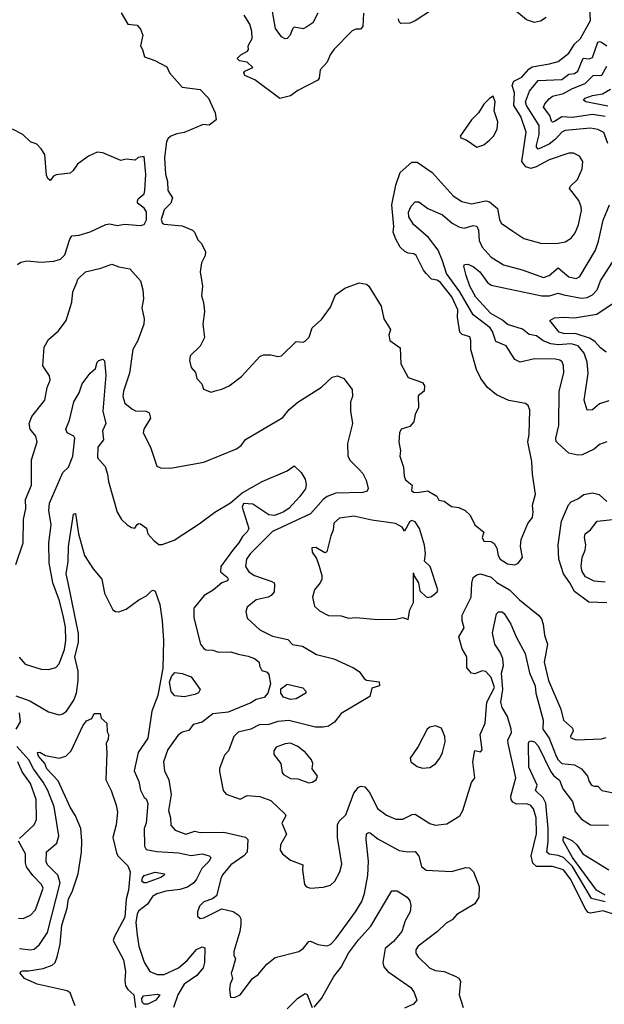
# Model space of a CAD drawing. Extents: x 1552033 to 1694788, y 811965 to 917215.
# Tile 367 of 632: x 1617246 to 1620481, y 904213 to 909660. Entities that reach past the tile are written whole.
import ezdxf

# ---------------------------------------------------------------- set-up
doc = ezdxf.new("R2010")
doc.units = 0

msp = doc.modelspace()

# ---------------------------------------------------------------- linework, layer by layer
at = {"layer": '0CON20XD'}
for points in [[(1617807.6, 909697.6), (1617843.8, 909635), (1617895, 909629.2), (1617915, 909606.7), (1617927.5, 909575), (1617914.2, 909515), (1617926.2, 909495), (1617936, 909455), (1617993.6, 909433.6), (1618059.3, 909399.3), (1618074.3, 909365), (1618145, 909286.7), (1618245, 909273.8), (1618291.2, 909225), (1618327.5, 909145), (1618332.5, 909105), (1618295, 909076.7), (1618260.7, 909079.3), (1618155, 909036), (1618115, 909028.9), (1618081.2, 909015), (1618066.6, 909003.4), (1618058.9, 908985), (1618047.6, 908895), (1618052, 908805), (1618063.2, 908765), (1618065.6, 908715.6), (1618091.2, 908675), (1618081.9, 908645), (1618045, 908607.5), (1618029.2, 908555), (1618035, 908535.7), (1618045, 908528.1), (1618145, 908520), (1618201.2, 908495), (1618213.6, 908483.6), (1618231.5, 908441.5), (1618251.2, 908421.2), (1618273.3, 908375), (1618271.2, 908355), (1618252, 908315), (1618243.8, 908265), (1618258, 908185), (1618252.3, 908132.3), (1618263.8, 908095), (1618268, 908045), (1618258.5, 907975), (1618268.9, 907901.1), (1618245, 907853.3), (1618189.3, 907800.7), (1618186.2, 907775), (1618193.8, 907735), (1618218.1, 907708.1), (1618225.7, 907675), (1618253.8, 907645), (1618263.3, 907615), (1618305, 907600), (1618327, 907607), (1618365, 907615.8), (1618405, 907634), (1618473.8, 907685), (1618575, 907796), (1618595.8, 907805.8), (1618635.6, 907805.6), (1618675, 907796.2), (1618695, 907800), (1618775, 907880), (1618815, 907876.2), (1618825, 907881.2), (1618847, 907903), (1618863.8, 907955), (1618915, 908001.2), (1618965, 908069.2), (1618992.5, 908137.5), (1619045, 908173.8), (1619125, 908204), (1619165, 908197.5), (1619177.5, 908185), (1619245.7, 908075.7), (1619261.4, 908005), (1619297.1, 907945), (1619289.2, 907915), (1619294, 907885), (1619351.4, 907845), (1619355.4, 907755.4), (1619395, 907680), (1619475, 907653.3), (1619485.5, 907635), (1619484.4, 907605.6), (1619451.2, 907578.8), (1619452, 907515), (1619433.8, 907475), (1619426, 907435), (1619405, 907408.8), (1619357.5, 907395), (1619347.5, 907375), (1619344.6, 907325), (1619352.9, 907275), (1619348.9, 907245), (1619370, 907185), (1619373.3, 907135), (1619380.8, 907115), (1619417.5, 907085), (1619413.3, 907055), (1619425, 907046.7), (1619445, 907043.3), (1619505, 907052.5), (1619553.9, 907023.9), (1619565, 907002.5), (1619595, 906996.7), (1619635, 906966.7), (1619675, 906962), (1619711.2, 906945), (1619738.3, 906918.3), (1619764.4, 906865), (1619814.3, 906825), (1619805.8, 906795), (1619814.4, 906775), (1619855, 906772.5), (1619871.4, 906761.4), (1619885.6, 906735.6), (1619893.3, 906695), (1619903.6, 906675), (1619945, 906648.9), (1619985, 906643.3)], [(1619148.6, 909695), (1619145, 909622.5), (1619132, 909608), (1619105, 909606.9), (1619085, 909598.8), (1618984.4, 909495.5), (1618963.4, 909465), (1618948.1, 909425), (1618908.1, 909381.9), (1618903.1, 909336.9), (1618896, 909325), (1618785, 909267.5), (1618745, 909239.4), (1618685, 909224.3), (1618546.2, 909326.2), (1618491.7, 909351.7), (1618486, 909365), (1618492, 909375), (1618536.7, 909395), (1618504.5, 909424.5), (1618462.8, 909432.8), (1618450, 909445), (1618470, 909465), (1618506.7, 909485), (1618512.2, 909495), (1618510.5, 909515), (1618531.5, 909555), (1618530.4, 909595), (1618520, 909635), (1618487.5, 909685)], [(1618895.5, 909695), (1618867.1, 909642.9), (1618835, 909619.5), (1618815, 909609.5), (1618765, 909618), (1618755, 909610), (1618741.9, 909575), (1618725, 909555.7), (1618715, 909554.4), (1618695, 909565.6), (1618661, 909611), (1618644.8, 909705)], [(1619985, 906643.3), (1620005, 906652.5), (1620027.5, 906685), (1620016.1, 906746.1), (1620020, 906785), (1620057.8, 906872.2), (1620082.9, 906905), (1620087.5, 906935), (1620082.9, 906975), (1620100, 907035), (1620082.9, 907145), (1620079.1, 907215), (1620057.1, 907325), (1620064.3, 907364.3), (1620069.1, 907499.1), (1620060, 907525), (1620045, 907535.8), (1619952.8, 907552.8), (1619885, 907584.3), (1619834, 907625), (1619797.5, 907675), (1619774.3, 907725), (1619741.4, 907835), (1619742.9, 907885), (1619736.9, 907905), (1619695, 907918.2), (1619680.7, 907930.7), (1619668.5, 908015), (1619669.7, 908055), (1619636.8, 908126.8), (1619575, 908206.8), (1619555, 908218.9), (1619524.7, 908224.7), (1619495, 908255.5), (1619479.6, 908275), (1619440.6, 908355), (1619426.2, 908365), (1619395, 908367.8), (1619376.9, 908376.9), (1619351.8, 908401.8), (1619326.5, 908445), (1619312.7, 908485), (1619315.3, 908515), (1619304.7, 908635.3), (1619326.5, 908745), (1619351.2, 908815), (1619415, 908870.7), (1619445, 908870.9), (1619527.5, 908815), (1619643.5, 908685), (1619693.2, 908653.2), (1619745, 908641.8), (1619825, 908658.1), (1619845, 908652.3), (1619889.6, 908615), (1619900, 908555), (1619910, 908535), (1619975, 908490), (1620035, 908449.4), (1620135, 908422.5), (1620225, 908423.5), (1620265, 908430.6), (1620298, 908452), (1620318.9, 908481.1), (1620337.5, 908525), (1620354.4, 908605), (1620353.3, 908625), (1620339.8, 908659.8), (1620288.1, 908725), (1620292.6, 908737.4), (1620332.7, 908775), (1620358.2, 908835), (1620361.9, 908875), (1620344, 908905), (1620311.1, 908921.1), (1620285, 908921.8), (1620175.8, 908885), (1620104.3, 908845.7), (1620075, 908836), (1620046.7, 908845), (1620023.5, 908875), (1620047.7, 909037.7), (1620019.5, 909125), (1619980.2, 909185), (1619984, 909255), (1619971.6, 909295), (1619981, 909319), (1620025, 909341.2), (1620063.4, 909386.6), (1620081, 909399), (1620176.7, 909415), (1620225, 909429.3), (1620285, 909474.6), (1620315.5, 909524.5), (1620348.2, 909555), (1620404.5, 909655), (1620400.9, 909725)], [(1619525, 909711.9), (1619435, 909652.9), (1619405, 909640.6), (1619355, 909638.8), (1619345, 909647.5), (1619341.9, 909665)], [(1620158.7, 909671.3), (1620128.1, 909651.8), (1620095, 909643.3), (1620049.5, 909659.5), (1619995, 909705.2)], [(1620500.4, 908975), (1620477.3, 909035), (1620445, 909052.6), (1620405, 909059.1), (1620265, 909046.1), (1620245, 909036.9), (1620211.5, 908998.5), (1620175, 908970.8), (1620114.2, 908944.2), (1620105, 908954), (1620104.8, 908964.8), (1620120.8, 909025), (1620120.7, 909075), (1620050, 909185), (1620044.8, 909204.8), (1620067.2, 909265), (1620115, 909323.2), (1620245, 909328.7), (1620285, 909358), (1620315, 909362.4), (1620333.4, 909375), (1620363.9, 909446.1), (1620396.7, 909443.3), (1620415, 909450.4), (1620445, 909534.5), (1620455, 909539.6), (1620465, 909536.1), (1620495, 909514.6)], [(1620485, 909124.8), (1620415, 909136.1), (1620305, 909118.2), (1620245, 909121.7), (1620205, 909097.1), (1620195, 909093.1), (1620188.3, 909098.3), (1620179.1, 909129.1), (1620143.8, 909175), (1620151.2, 909195), (1620175, 909221.6), (1620195, 909236.7), (1620255, 909251.4), (1620305, 909278.9), (1620375, 909306.1), (1620419.5, 909350.5), (1620467.9, 909352.1), (1620495, 909403.2)], [(1620500.5, 909180.5), (1620378.8, 909205), (1620365.8, 909215), (1620375.7, 909225), (1620415, 909240.3), (1620471.1, 909248.9), (1620515.9, 909275)], [(1619775, 908953.8), (1619815, 908967.5), (1619845, 908993.3), (1619866.7, 909015), (1619888.8, 909055), (1619891.4, 909095), (1619871.9, 909155), (1619876.4, 909205), (1619865, 909235.8), (1619845, 909224.5), (1619815, 909191.8), (1619785.5, 909144.5), (1619745.3, 909105), (1619683.3, 909015), (1619686.7, 909006.7), (1619716.7, 908995), (1619775, 908953.8)], [(1617234.4, 908305), (1617252.3, 908317.7), (1617285, 908325.9), (1617365, 908318.6), (1617435, 908323.3), (1617472.2, 908335), (1617495, 908358.5), (1617523.5, 908446.5), (1617535, 908464), (1617575, 908466.9), (1617635, 908486), (1617722.6, 908527.4), (1617745, 908529.7), (1617785, 908521.2), (1617825, 908528.9), (1617915, 908521.4), (1617933.7, 908526.3), (1617947, 908553), (1617946.7, 908596.7), (1617935, 908616.5), (1617897.5, 908645), (1617897.5, 908655), (1617901.7, 908668.3), (1617935, 908696.7), (1617938.2, 908715), (1617943.3, 908805), (1617935, 908902.5), (1617901.7, 908898.3), (1617885, 908883.3), (1617835, 908887.5), (1617805, 908880), (1617705, 908923.3), (1617675, 908926), (1617625.8, 908904.2), (1617565, 908861.2), (1617542.5, 908825), (1617525, 908810), (1617448.3, 908801.7), (1617432.5, 908795), (1617415, 908770), (1617401.7, 908781.7), (1617395, 908800), (1617384.2, 908914.2), (1617365, 908946.2), (1617340.5, 908970.5), (1617305, 908984.2), (1617263.8, 909025), (1617206, 909055)], [(1620495, 907324.4), (1620455, 907310), (1620425, 907284), (1620358.3, 907251.7), (1620335, 907250.8), (1620285, 907261.9), (1620225.4, 907315.4), (1620215, 907326.2), (1620211.8, 907345), (1620230, 907415), (1620231.1, 907605), (1620256.1, 907706.1), (1620254.6, 907745), (1620246.9, 907766.9), (1620235, 907777.1), (1620211.6, 907781.6), (1620095, 907783.8), (1620015, 907765.5), (1619985, 907779.4), (1619937.1, 907855), (1619880.1, 907880.1), (1619861.8, 907935), (1619849.1, 907955), (1619755, 908026.8), (1619682.2, 908155), (1619606.7, 908255), (1619585.8, 908325.8), (1619560.5, 908385), (1619508.8, 908455), (1619425, 908527.4), (1619398.8, 908568.8), (1619397, 908595), (1619412.2, 908627.8), (1619435, 908651.9), (1619455, 908652.9), (1619505, 908614.5), (1619585, 908580), (1619638.2, 908535), (1619675, 908513.6), (1619705, 908507.1), (1619755, 908521.2), (1619775, 908516.9), (1619784.6, 908495), (1619788.1, 908438.1), (1619805, 908401.9), (1619855, 908346.7), (1619922.8, 908302.8), (1620026.8, 908276.8), (1620145, 908234.1), (1620175, 908244.7), (1620225, 908286.7), (1620285, 908236.7), (1620325, 908227.3), (1620345, 908238.6), (1620431.6, 908385), (1620449.4, 908435), (1620475, 908550), (1620509.6, 908635)], [(1620505, 907551.3), (1620455, 907535.6), (1620415, 907501.1), (1620385, 907500), (1620369.8, 907555), (1620386.2, 907665), (1620391.5, 907705), (1620385.3, 907765), (1620368.6, 907815), (1620336.7, 907855), (1620297, 907867), (1620225, 907861.2), (1620185, 907865.7), (1620142.8, 907882.8), (1620105, 907910.7), (1620065, 907918.2), (1620028.3, 907948.3), (1619945, 907973.2), (1619918, 907998), (1619852.9, 908035), (1619770.4, 908125), (1619736.4, 908185), (1619716.4, 908245), (1619703.9, 908296.1), (1619707.5, 908305), (1619725, 908308.1), (1619755, 908294.6), (1619791.8, 908265), (1619835.2, 908205.2), (1619855, 908190.8), (1620135, 908132.8), (1620178.3, 908131.7), (1620225, 908146.7), (1620257.4, 908137.4), (1620355, 908119.8), (1620386.3, 908123.7), (1620415, 908137.2), (1620440.9, 908165), (1620460.6, 908215), (1620555, 908364.2)], [(1617225, 906646.2), (1617265.4, 906765), (1617266.9, 906895), (1617279.7, 906955), (1617277.2, 907005), (1617310.4, 907085), (1617310.5, 907225), (1617341.9, 907325), (1617335.7, 907355), (1617302.9, 907395), (1617298.2, 907425), (1617313.8, 907465), (1617384.6, 907555), (1617398.2, 907625), (1617414.6, 907665), (1617410.2, 907690.2), (1617373.5, 907745), (1617382, 907848), (1617405, 907890), (1617460.9, 907939.1), (1617502.9, 907995), (1617535, 908096.7), (1617539.3, 908155), (1617561.5, 908205), (1617568, 908225), (1617610, 908265), (1617695, 908284.6), (1617755, 908308.1), (1617795, 908292.5), (1617855, 908282), (1617913.8, 908215), (1617927.1, 908165), (1617930, 908115), (1617921.4, 908065), (1617934.3, 908005), (1617933.1, 907975), (1617898.8, 907885), (1617871.5, 907835), (1617853.3, 907705), (1617819.6, 907605), (1617816.4, 907575), (1617828.3, 907538.3), (1617866.9, 907506.9), (1617886.3, 907496.3), (1617945, 907494.3), (1617962.5, 907485), (1617968.9, 907455), (1617933.1, 907395), (1617928.6, 907375), (1617970, 907295), (1618005, 907190), (1618025, 907180.4), (1618081, 907179), (1618265, 907211.9), (1618445.7, 907285), (1618470.8, 907305), (1618495, 907338.1), (1618701.3, 907458.7), (1618736.7, 907503.3), (1618785, 907543.3), (1618915, 907627.1), (1618975, 907682.2), (1619005, 907690), (1619038.6, 907675), (1619085, 907613.3), (1619086.5, 907575), (1619077.2, 907545), (1619076.7, 907495), (1619087.1, 907425), (1619060.3, 907315), (1619061.2, 907245), (1619075, 907221.2), (1619125, 907170.9), (1619145, 907150), (1619162.7, 907112.7), (1619173.2, 907066.8), (1619167.9, 907052.1), (1619145.4, 907044.6), (1618995, 907039.8), (1618948, 907022), (1618925.4, 907005), (1618855, 906926.7), (1618645, 906828.4), (1618520.4, 906705), (1618500.4, 906675), (1618494.6, 906635), (1618513.5, 906605), (1618545, 906584.7), (1618641.3, 906551.3), (1618653.3, 906545), (1618655.8, 906535), (1618654.2, 906495), (1618638, 906475), (1618620, 906465), (1618555, 906449.6), (1618505, 906410), (1618496.9, 906385), (1618505, 906348.8), (1618575, 906284.4), (1618645, 906250), (1618730.3, 906230.3), (1618755, 906202.5), (1618810, 906195), (1618888, 906148), (1618985, 906124.4), (1619093.8, 906075), (1619124.4, 906054.4), (1619152, 906015), (1619165, 906005.8), (1619235, 905996.7), (1619236.1, 905973.9), (1619195, 905962.5), (1619183.9, 905916.1), (1619025, 905821.4), (1618987.2, 905772.8), (1618955, 905751.9), (1618925, 905745.5), (1618883.4, 905746.6), (1618735, 905782.3), (1618675, 905777.3), (1618625, 905761.2), (1618570.9, 905759.1), (1618525, 905734.3), (1618455, 905717.5), (1618431.1, 905695), (1618401.1, 905615), (1618379.1, 905590.9), (1618352.2, 905517.8), (1618351.5, 905501.5)], [(1620491.2, 907821.2), (1620459.1, 907845), (1620428.7, 907878.7), (1620398.6, 907898.6), (1620325, 907922.8), (1620255, 907922.9), (1620230.6, 907930.6), (1620178.8, 907995), (1620205, 908009.6), (1620255, 908014.1), (1620315, 908010), (1620439, 908031), (1620525, 908088.6)], [(1617242.4, 906132.4), (1617276.2, 906095), (1617365, 906066.7), (1617405, 906065.6), (1617445, 906075.7), (1617465, 906095.7), (1617494.1, 906175), (1617501.7, 906225), (1617499.2, 906299.2), (1617488, 906355), (1617465.2, 906445), (1617429.8, 906545), (1617408.1, 906655), (1617406.8, 906765), (1617419.4, 906865), (1617407.6, 906945), (1617410, 906985), (1617485.2, 907154.8), (1617516, 907185), (1617540.5, 907245), (1617550.7, 907345), (1617545, 907355.3), (1617509.2, 907375), (1617501.9, 907395), (1617521.1, 907445), (1617545.6, 907545), (1617575.6, 907595), (1617591.5, 907645), (1617636.2, 907705), (1617665, 907730), (1617674.4, 907765), (1617684, 907775), (1617705, 907781.2), (1617715, 907772.5), (1617722.5, 907692.5), (1617706.3, 907495), (1617722.1, 907425), (1617703.1, 907385), (1617708.8, 907335), (1617677.7, 907295), (1617676.6, 907236.6), (1617718.7, 907188.7), (1617732.2, 907145), (1617736.5, 907105), (1617786, 906935), (1617808.8, 906895), (1617840, 906865), (1617865, 906850), (1617883, 906847), (1617895, 906866.7), (1617905, 906873.3), (1617915, 906870), (1617947.5, 906847.5), (1617955.6, 906815.6), (1617988.9, 906778.9), (1618015, 906756), (1618035, 906756.9), (1618099.8, 906780.2), (1618239.1, 906870.9), (1618325, 906935.4), (1618413.2, 906986.8), (1618476.8, 907043.2)], [(1618476.8, 907043.2), (1618587.5, 907105), (1618726.2, 907163.8), (1618765, 907190.8), (1618802.9, 907155), (1618825, 907118.6), (1618831.2, 907088.8), (1618826.9, 907065), (1618795, 907020), (1618735.5, 906955), (1618704.3, 906935), (1618655, 906916.9), (1618625, 906920.8), (1618535, 906980), (1618485, 906982.5), (1618477, 906963), (1618512.9, 906845), (1618505, 906826), (1618479.5, 906800.5), (1618459.2, 906765), (1618428.5, 906731.5), (1618359.5, 906635), (1618356.9, 906605), (1618393.3, 906575), (1618398.9, 906565), (1618395.8, 906555), (1618365, 906544.6), (1618316.8, 906503.2), (1618266.4, 906475), (1618209.8, 906405), (1618208.9, 906351.1), (1618246.1, 906206.1), (1618262.3, 906182.3), (1618275, 906174.6), (1618315, 906171.5), (1618345, 906161.1), (1618415, 906163.6), (1618455, 906149.3), (1618509.6, 906139.6), (1618544.2, 906125), (1618570, 906105), (1618572, 906085), (1618585, 906058.8), (1618615, 906050), (1618625, 906036.7), (1618634.5, 905985), (1618619.3, 905935), (1618599, 905911), (1618555, 905899.7), (1618525, 905881.4), (1618400.2, 905829.8), (1618315, 905818.9), (1618255, 905773.1), (1618205, 905760), (1618182.6, 905727.4), (1618145, 905718.2), (1618120.4, 905699.6), (1618065, 905622.9), (1618042, 905555), (1618046.4, 905505), (1618070.5, 905455), (1618084.4, 905374.4), (1618069.6, 905285), (1618081.1, 905245), (1618083, 905203), (1618106.3, 905176.3), (1618165.3, 905154.7), (1618215, 905171.1), (1618245, 905164.2), (1618375.6, 905165.6), (1618495, 905136.9), (1618509.1, 905125), (1618503.7, 905055), (1618485.3, 905035), (1618413.8, 904985), (1618369.8, 904930.2), (1618360.9, 904915), (1618335, 904813.3), (1618313.5, 904796.5), (1618265, 904779.2), (1618240.8, 904755), (1618228.8, 904725), (1618230.5, 904700.5), (1618245, 904686.7), (1618265, 904690.8), (1618365, 904741.1), (1618426.4, 904726.4), (1618460, 904705), (1618468.6, 904685), (1618470, 904655), (1618464.3, 904615), (1618431.4, 904505), (1618431.2, 904485), (1618440, 904465), (1618424, 904406), (1618416.7, 904385), (1618422.5, 904355), (1618410, 904325), (1618406.7, 904295), (1618413, 904253), (1618435, 904250), (1618466.2, 904265), (1618534.3, 904355.7), (1618565, 904378), (1618614.2, 904435), (1618658.9, 904471.1), (1618790, 904505), (1618816.4, 904523.6), (1618845, 904560.8), (1618855, 904562.5), (1618895, 904544.4), (1618945, 904535.8), (1618965, 904544.3), (1618995, 904574.4), (1619104.7, 904725.3), (1619138.3, 904781.7), (1619153.3, 904825), (1619171.4, 904925), (1619176.6, 905005), (1619162.5, 905125), (1619165, 905156.7), (1619175, 905163.8), (1619185, 905162), (1619227.7, 905127.7), (1619346.4, 905063.6), (1619393.7, 905056.3), (1619435, 905058.9), (1619455, 905032.5), (1619468.8, 904975), (1619495, 904954.7), (1619635, 904948.2), (1619715, 904970.5), (1619735, 904968.5), (1619756.5, 904946.5), (1619789.1, 904865), (1619786.2, 904805), (1619765, 904768.5), (1619665, 904710), (1619639.2, 904680.8), (1619605, 904661.4), (1619557.5, 904615), (1619450.8, 904535), (1619437.1, 904515), (1619438.6, 904495), (1619450, 904475), (1619514.2, 904415), (1619545, 904400), (1619595, 904394.4), (1619655, 904368.9), (1619675, 904357.1), (1619685, 904341.2), (1619677.1, 904265), (1619700.4, 904195)], [(1620495, 906434.6), (1620395, 906437.7), (1620315.7, 906495.7), (1620290.4, 906545), (1620255, 906593.5), (1620229.7, 906675), (1620226.2, 906755), (1620243.3, 906885), (1620283.3, 906976.8), (1620297.3, 906992.7), (1620335, 907010), (1620366.7, 907033.3), (1620415, 907043.1), (1620452.4, 907032.4), (1620495.5, 906995)], [(1617225, 905920), (1617302.4, 905892.4), (1617405, 905830), (1617465, 905813.5), (1617485, 905818.9), (1617505, 905834.4), (1617546.2, 905895), (1617559.4, 905935), (1617570, 906005), (1617569.7, 906055), (1617551.8, 906135), (1617570.8, 906215), (1617572, 906265), (1617514.8, 906545), (1617503.1, 906595), (1617513.4, 906663.4), (1617516.4, 906745), (1617544.4, 906925), (1617555, 906927.5), (1617570.8, 906815), (1617605.3, 906695.3), (1617652.8, 906622.8), (1617701.2, 906565), (1617715, 906487.5), (1617761.2, 906395), (1617775.9, 906385.9), (1617795, 906384.2), (1617835, 906398.1), (1617905, 906451.1), (1617947.1, 906472.9), (1617975, 906500), (1617985, 906504.4), (1617995, 906498.1), (1618022.1, 906425), (1618034.8, 906335), (1618041.1, 906225), (1618037.6, 906072.4), (1618009.7, 905920.3), (1617977.2, 905835), (1617954.6, 905685.4), (1617900.6, 905605), (1617880, 905505), (1617905.4, 905445), (1617915, 905397.1), (1617935, 905357.5), (1617945, 905350), (1617954.2, 905324.2), (1617945.4, 905215), (1617935.2, 905185), (1617937, 905087), (1617945, 905069.5), (1618005, 905058.4), (1618125, 905050.8), (1618195, 905036.6), (1618255, 905044.7), (1618293.8, 905035), (1618302.9, 905025), (1618294.5, 905005), (1618253.5, 904965), (1618224.6, 904905), (1618208.5, 904885), (1618175, 904861.4), (1618131.9, 904848.1), (1618055, 904839.4), (1618005, 904823.8), (1617981.2, 904808.8), (1617952.2, 904767.8), (1617905, 904730.4), (1617896, 904714), (1617889.1, 904665), (1617895, 904596.2), (1617905, 904534.3), (1617935, 904445.7), (1617965, 904394.3), (1618006.9, 904376.9), (1618045, 904378.2), (1618125, 904415.6), (1618172.6, 904455), (1618225, 904516.6), (1618255, 904530), (1618269.4, 904525), (1618269.2, 904445), (1618261.4, 904415), (1618226.9, 904373.1), (1618155, 904324), (1618121.6, 904265), (1618096.5, 904195)], [(1619225, 906340.8), (1619327.3, 906342.7), (1619365, 906352.5), (1619395, 906342.5), (1619404, 906395), (1619424.4, 906435), (1619425, 906600), (1619427.5, 906585), (1619452.5, 906545), (1619460.8, 906500.8), (1619495, 906466.9), (1619506.8, 906463.2), (1619525, 906469.2), (1619555, 906493.8), (1619559.2, 906505), (1619517.8, 906635), (1619486.2, 906665), (1619492.2, 906705), (1619485, 906752.5), (1619458, 906845), (1619435, 906881.2), (1619415, 906888.8), (1619405, 906883.3), (1619375, 906830), (1619362, 906852), (1619325, 906872.5), (1619195, 906891.1), (1619095, 906913.1), (1619015, 906903.1), (1618983.6, 906875), (1618980, 906835), (1618966.9, 906805), (1618945, 906716.7), (1618935, 906711.2), (1618885, 906740), (1618862.5, 906737.5), (1618863.3, 906715), (1618888.3, 906678.3), (1618903.3, 906636.7), (1618918, 906585), (1618917.5, 906565), (1618909.2, 906545), (1618878, 906505), (1618866, 906465), (1618876.2, 906415), (1618905, 906390), (1618955, 906362.9), (1619025, 906361.9), (1619065, 906348.2), (1619105, 906351.9), (1619225, 906340.8)], [(1620374.2, 906725.8), (1620378.2, 906755), (1620370.4, 906795), (1620374.4, 906815), (1620405, 906838.1), (1620441.2, 906885), (1620545, 906896.1)], [(1620485, 906547.6), (1620423.9, 906553.9), (1620376.7, 906576.8), (1620357.6, 906607.6), (1620351.8, 906635), (1620357.5, 906685), (1620374.2, 906725.8)], [(1618351.5, 905501.5), (1618371.8, 905395), (1618387.5, 905375), (1618465, 905347.3), (1618505, 905368.6), (1618575, 905363.2), (1618635, 905340.6), (1618715.7, 905265), (1618719.2, 905255), (1618696.7, 905215), (1618722, 905155), (1618688.9, 905095), (1618686.7, 905065), (1618700, 905045), (1618745, 905010.8), (1618812.5, 904985), (1618810, 904955), (1618821.4, 904875), (1618833, 904863), (1618855, 904856), (1618925, 904860), (1618965, 904872.9), (1618990, 904895), (1619017.8, 904945), (1619028, 904988), (1619004.4, 905135), (1619003.8, 905205), (1619014.2, 905225.7), (1619049.7, 905260.3), (1619095, 905381.4), (1619120.6, 905415), (1619135, 905419.2), (1619155.2, 905415.2), (1619182.7, 905382.7), (1619225.9, 905295.9), (1619275, 905258.9), (1619327, 905237), (1619365, 905236.4), (1619417.9, 905262.1), (1619435, 905264.6), (1619515, 905212.5), (1619545.7, 905204.3), (1619608.8, 905211.2), (1619682, 905255), (1619698.6, 905285), (1619745, 905440), (1619763.8, 905465), (1619752.5, 905555), (1619761.7, 905608.3), (1619765, 905617.5), (1619795, 905610), (1619805, 905620), (1619794.2, 905705), (1619821.9, 905768.1), (1619830.8, 905885), (1619872.4, 905965), (1619855, 906020.4), (1619825, 906054.3), (1619805, 906057.1), (1619765, 906041.9), (1619745, 906044), (1619719.7, 906075), (1619720, 906135), (1619695, 906180), (1619675.6, 906245), (1619705.4, 906295), (1619693.6, 906335), (1619694.7, 906365), (1619744.7, 906465), (1619747.8, 906542.2), (1619755.6, 906574.4), (1619775, 906589.2), (1619795, 906594.3), (1619854.3, 906575), (1619886.2, 906546.2), (1619956.1, 906506.1), (1620010.6, 906450.6), (1620117.1, 906365), (1620133.1, 906345), (1620143.3, 906315), (1620149.1, 906255), (1620166.1, 906205), (1620147.7, 906105), (1620172.3, 906005), (1620239.6, 905845), (1620255, 905784.2), (1620305, 905741.2), (1620308.1, 905725), (1620294, 905695), (1620296.1, 905686.1), (1620325.8, 905675.8), (1620465, 905681.5), (1620491.1, 905688.9)], [(1620554.6, 904705), (1620475, 904730.2), (1620405, 904716.2), (1620391.3, 904721.3), (1620375, 904743.5), (1620295, 904903.9), (1620255, 904957.4), (1620195, 904976), (1620105, 904974.7), (1620085, 904994.6), (1620075.2, 905035), (1620105, 905156.7), (1620102.8, 905245), (1620088.8, 905295), (1620075, 905313.1), (1620051.6, 905321.6), (1619995, 905320.6), (1619975, 905331.3), (1619964.8, 905345), (1619963.3, 905365), (1619991.8, 905465), (1619948.9, 905655), (1619947.8, 905675), (1619955.3, 905694.7), (1619967.1, 905715), (1619965.3, 905734.7), (1619944.9, 905805), (1619916, 905855), (1619908.6, 905885), (1619919.8, 905955), (1619912, 906045), (1619923, 906087), (1619920, 906125), (1619905, 906160.5), (1619875.3, 906205), (1619862.2, 906267.8), (1619885, 906373.8), (1619895, 906384.3), (1619915, 906383.3), (1619926.2, 906375), (1619962.7, 906315), (1619992.8, 906245), (1620043.1, 906153.1), (1620066.6, 906046.6), (1620098.3, 905975), (1620102.5, 905935), (1620141.6, 905785), (1620140, 905735), (1620175.7, 905685.7), (1620215.2, 905585), (1620225, 905564.7), (1620245, 905544.7), (1620315, 905537.2), (1620353.8, 905515), (1620388, 905475), (1620396.2, 905445), (1620410, 905425), (1620425, 905418.8), (1620445, 905420), (1620467.5, 905395), (1620557.3, 905377.3)], [(1618155, 905914.7), (1618105, 905920), (1618083.1, 905943.1), (1618074.7, 905995.3), (1618085, 906026.2), (1618105, 906048.9), (1618145, 906043.6), (1618194.4, 906024.4), (1618244.4, 905955), (1618235, 905936.7), (1618215, 905926.4), (1618155, 905914.7)], [(1618745, 905899.6), (1618705, 905912.2), (1618690.8, 905935), (1618691.7, 905958.3), (1618726.2, 905983.8), (1618812.7, 905962.7), (1618830, 905945), (1618830, 905935), (1618775, 905903.1), (1618745, 905899.6)], [(1617227.1, 905735), (1617250, 905775), (1617244.4, 905825)], [(1617552.1, 904205), (1617525, 904275.6), (1617507.9, 904287.9), (1617342.9, 904325), (1617272.7, 904355), (1617247.5, 904385), (1617251.2, 904395), (1617261.1, 904398.9), (1617295, 904398.2), (1617375, 904410.8), (1617425, 904429.3), (1617441.8, 904445), (1617453.5, 904475), (1617468.9, 904545), (1617478.9, 904651.1), (1617507.8, 904745), (1617515, 904796.9), (1617535.8, 904834.2), (1617568.8, 904935), (1617587.1, 905055), (1617590, 905115), (1617584.7, 905185), (1617555.4, 905255.4), (1617525, 905303.1), (1617458.5, 905448.5), (1617396.2, 905515), (1617385.8, 905545.8), (1617350, 905585), (1617344.3, 905605), (1617357.6, 905607.6), (1617388.8, 905588.8), (1617464.6, 905574.6), (1617502, 905585), (1617530.8, 905615), (1617595, 905752.9), (1617615, 905781.4), (1617645, 905793.3), (1617658.6, 905821.4), (1617691.7, 905821.7), (1617696.7, 905795), (1617727.3, 905767.3), (1617729.3, 905719.3), (1617736.7, 905705), (1617735, 905680), (1617723.8, 905655), (1617728.6, 905605), (1617723.3, 905455), (1617751.8, 905395), (1617779.4, 905315), (1617786.9, 905275), (1617780.4, 905205), (1617760.9, 905135), (1617781.2, 905051.2), (1617789.2, 905035), (1617845, 904979.7), (1617856.3, 904945), (1617847.7, 904845), (1617834.1, 904795), (1617828.4, 904695), (1617768.4, 904585), (1617763.3, 904565), (1617819.5, 904459.5), (1617832, 904395), (1617827, 904345), (1617831.3, 904315), (1617844.1, 904295), (1617877.7, 904265), (1617886.7, 904195)], [(1619475, 905520), (1619515, 905523.8), (1619547, 905543), (1619570.8, 905575), (1619586, 905605), (1619600, 905665), (1619597.5, 905695), (1619580.5, 905740.5), (1619546.4, 905753.6), (1619515, 905746.7), (1619500, 905735), (1619450.7, 905639.3), (1619406.7, 905575), (1619410, 905555), (1619445, 905528.8), (1619475, 905520)], [(1618845, 905438), (1618865, 905442), (1618886.2, 905455), (1618893.8, 905475), (1618863.8, 905515), (1618868, 905545), (1618861.4, 905565), (1618827.8, 905605), (1618785, 905638.5), (1618745, 905656.9), (1618715, 905654.5), (1618664.2, 905635), (1618652.2, 905615), (1618651.8, 905595), (1618690, 905545), (1618697.5, 905495), (1618706, 905485), (1618745, 905462.9), (1618785, 905460.8), (1618845, 905438)], [(1620485, 904779.7), (1620409.1, 904799.1), (1620305, 904974.6), (1620255.2, 905025.2), (1620225, 905036.9), (1620175, 905044), (1620163.4, 905055), (1620170.9, 905115), (1620170.1, 905185), (1620157.1, 905325), (1620143, 905355), (1620100.9, 905395), (1620108.8, 905425), (1620062.4, 905525), (1620061.1, 905655), (1620062.9, 905665), (1620075, 905669.6), (1620095, 905664.5), (1620115, 905642.9), (1620182.1, 905502.1), (1620199.1, 905479.1), (1620232.9, 905452.9), (1620251.4, 905405), (1620304.2, 905335), (1620319.5, 905279.5), (1620355, 905237.5), (1620405, 905206.5), (1620504.5, 905204.5)], [(1617245, 904522.5), (1617304.7, 904514.7), (1617325, 904518.8), (1617355, 904544.4), (1617399.2, 904610.8), (1617469.4, 904885), (1617456.5, 904926.5), (1617399.1, 904985), (1617391.8, 905001.8), (1617395, 905056), (1617452.2, 905105), (1617461.6, 905145), (1617436.3, 905305), (1617400.7, 905395), (1617375, 905441.1), (1617322.2, 905515), (1617296.2, 905565), (1617229.8, 905639.8)], [(1617245, 905130), (1617325, 905205.6), (1617339.6, 905235), (1617336.7, 905345), (1617306, 905435), (1617259.2, 905499.2), (1617236.1, 905555)], [(1617239.1, 904689.1), (1617265, 904688.1), (1617305, 904705.5), (1617333.8, 904735), (1617375.9, 904855), (1617366.7, 904875), (1617318.7, 904925), (1617284, 904974), (1617277.4, 904995), (1617278.6, 905045), (1617240, 905115)], [(1620485, 904816.3), (1620438, 904845), (1620305.2, 905025), (1620253.3, 905116.7), (1620255, 905141.2), (1620305, 905117.1), (1620329.4, 905095), (1620361.9, 905045), (1620505, 904955.9)], [(1617945, 904884), (1617933.5, 904885), (1617922.5, 904895), (1617925, 904912.5), (1617935, 904925.3), (1617995, 904943.9), (1618047.1, 904935), (1618042.9, 904925), (1618026.9, 904915), (1617945, 904884)], [(1618875, 904198), (1618916.1, 904245), (1618985, 904366.5), (1619025, 904418.8), (1619064.7, 904495), (1619120.4, 904569.6), (1619189.2, 904645), (1619305, 904840.8), (1619335, 904840), (1619389.2, 904805), (1619404.2, 904785), (1619409.7, 904759.7), (1619405.7, 904725), (1619379.5, 904675), (1619359.6, 904615), (1619315, 904559.6), (1619268.5, 904521.5), (1619254.7, 904445), (1619261.1, 904421.1), (1619282.2, 904395), (1619409.5, 904305), (1619428, 904278), (1619444.2, 904235), (1619425, 904213.8), (1619375, 904191.2)], [(1617955, 904213), (1617935, 904213.4), (1617923.9, 904223.9), (1617921.4, 904245), (1617930, 904260), (1618008.3, 904268.3), (1618021.2, 904265), (1617998.5, 904235), (1617955, 904213)], [(1618725, 904187.9), (1618785, 904246.9), (1618825, 904272.5), (1618837.2, 904267.2), (1618863.8, 904195)]]:
    msp.add_lwpolyline(points, dxfattribs=at)

doc.saveas('drawing.dxf')
